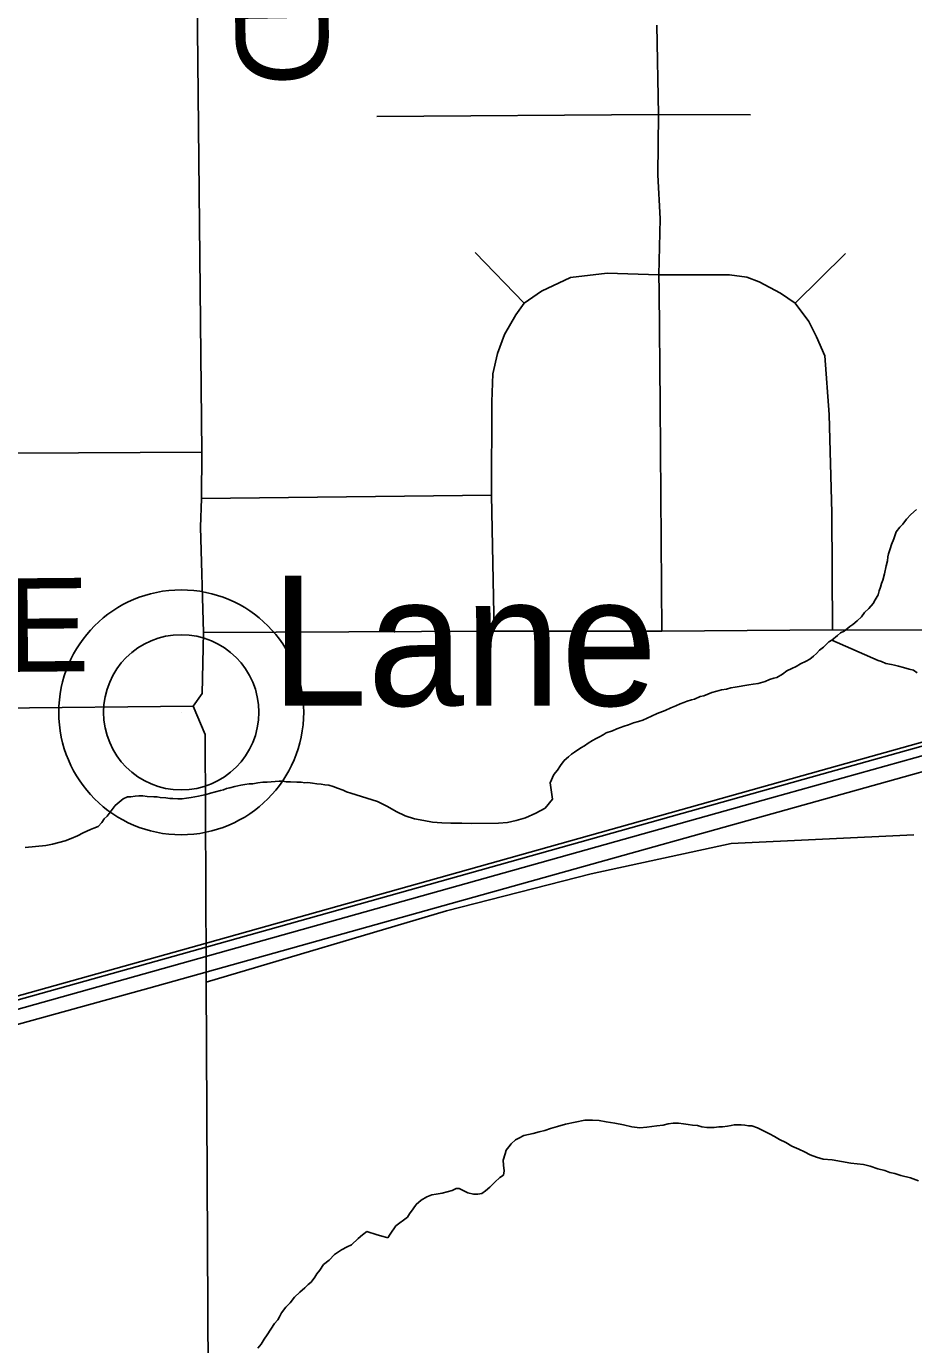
# Model space of a CAD drawing. Extents: x -59 to 82, y -3 to 49.
# Drawn here: x -50.187 to -49.648, y 47.639 to 48.44 of the extents above; entities that cross this region are included whole.
import ezdxf

# ---------------------------------------------------------------- set-up
doc = ezdxf.new("R2010")
doc.units = 0
for name, color, linetype in [('GM_X_County_Road', 7, 'Continuous'), ('GM_X_County_Road_Text', 7, 'Continuous'), ('GM_X_Minor_River', 7, 'Continuous'), ('GM_X_Rail_Line', 7, 'Continuous'), ('GM_X_Township_Road', 7, 'Continuous'), ('GM_X_Unincorporated', 7, 'Continuous'), ('GM_X_Unincorporated_Location', 7, 'Continuous'), ('GM_X_Unincorporated_Text', 7, 'Continuous')]:
    doc.layers.add(name, color=color, linetype=linetype)

msp = doc.modelspace()

# ---------------------------------------------------------------- linework, layer by layer
at = {"layer": 'GM_X_County_Road'}
for p, q in [((-50.08577, 48.72919), (-50.08012, 48.18116)), ((-50.08012, 48.18116), (-50.08024, 48.1529)), ((-50.08024, 48.1529), (-50.08084, 48.13549)), ((-50.08084, 48.13549), (-50.07899, 48.07144)), ((-50.07899, 48.07144), (-50.07985, 48.03452)), ((-50.07985, 48.03452), (-50.08543, 48.0268)), ((-50.38187, 48.02348), (-50.08543, 48.0268)), ((-50.08543, 48.0268), (-50.07814, 48.00962)), ((-50.07814, 48.00962), (-50.07742, 47.86855)), ((-50.07742, 47.86855), (-50.07737, 47.85914)), ((-50.07737, 47.85914), (-50.07314, 46.94645))]:
    msp.add_line(p, q, dxfattribs=at)
at = {"layer": 'GM_X_Minor_River'}
for p, q in [((-49.65189, 48.14047), (-49.64927, 48.14319)), ((-49.64927, 48.14319), (-49.64591, 48.1463)), ((-49.65821, 48.13274), (-49.65598, 48.13545)), ((-49.65598, 48.13545), (-49.65411, 48.13739)), ((-49.65411, 48.13739), (-49.65189, 48.14047)), ((-49.6611, 48.12508), (-49.65965, 48.12853)), ((-49.65965, 48.12853), (-49.65821, 48.13274)), ((-49.66323, 48.11743), (-49.66289, 48.11934)), ((-49.66289, 48.11934), (-49.66181, 48.1224)), ((-49.66181, 48.1224), (-49.6611, 48.12508)), ((-49.6653, 48.10712), (-49.66426, 48.11209)), ((-49.66426, 48.11209), (-49.66356, 48.11514)), ((-49.66356, 48.11514), (-49.66323, 48.11743)), ((-49.66709, 48.10138), (-49.66637, 48.1033)), ((-49.66637, 48.1033), (-49.6653, 48.10712)), ((-49.67108, 48.09142), (-49.66924, 48.0945)), ((-49.66924, 48.0945), (-49.66852, 48.09679)), ((-49.66852, 48.09679), (-49.66781, 48.09909)), ((-49.66781, 48.09909), (-49.66709, 48.10138)), ((-49.6774, 48.08369), (-49.67478, 48.08602)), ((-49.67478, 48.08602), (-49.67218, 48.08912)), ((-49.67218, 48.08912), (-49.67108, 48.09142)), ((-49.68449, 48.07632), (-49.68187, 48.07865)), ((-49.68187, 48.07865), (-49.67925, 48.08099)), ((-49.67925, 48.08099), (-49.6774, 48.08369)), ((-49.69726, 48.06694), (-49.69388, 48.06967)), ((-49.69388, 48.06967), (-49.69201, 48.07122)), ((-49.69201, 48.07122), (-49.68975, 48.07241)), ((-49.68975, 48.07241), (-49.68637, 48.07514)), ((-49.68637, 48.07514), (-49.68449, 48.07632)), ((-49.70475, 48.0607), (-49.7025, 48.06265)), ((-49.7025, 48.06265), (-49.69914, 48.06576)), ((-49.69914, 48.06576), (-49.69726, 48.06694)), ((-49.69726, 48.06694), (-49.66918, 48.05458)), ((-49.71639, 48.05248), (-49.713, 48.05407)), ((-49.713, 48.05407), (-49.71073, 48.05526)), ((-49.71073, 48.05526), (-49.70849, 48.0572)), ((-49.70849, 48.0572), (-49.70661, 48.05876)), ((-49.70661, 48.05876), (-49.70475, 48.0607)), ((-49.66918, 48.05458), (-49.66727, 48.05385)), ((-49.66727, 48.05385), (-49.66458, 48.05277)), ((-49.73071, 48.04421), (-49.72732, 48.04618)), ((-49.72732, 48.04618), (-49.72469, 48.04813)), ((-49.72469, 48.04813), (-49.72167, 48.04971)), ((-49.72167, 48.04971), (-49.71903, 48.05091)), ((-49.71903, 48.05091), (-49.71639, 48.05248)), ((-49.66458, 48.05277), (-49.66113, 48.05208)), ((-49.66113, 48.05208), (-49.65922, 48.05174)), ((-49.65922, 48.05174), (-49.65692, 48.05102)), ((-49.65692, 48.05102), (-49.65386, 48.05033)), ((-49.65386, 48.05033), (-49.65041, 48.04925)), ((-49.65041, 48.04925), (-49.64772, 48.04855)), ((-49.64772, 48.04855), (-49.64541, 48.04707)), ((-49.76143, 48.03712), (-49.75878, 48.03794)), ((-49.75878, 48.03794), (-49.75612, 48.03837)), ((-49.75612, 48.03837), (-49.74776, 48.03968)), ((-49.74776, 48.03968), (-49.7451, 48.04011)), ((-49.7451, 48.04011), (-49.74206, 48.04056)), ((-49.74206, 48.04056), (-49.7379, 48.04178)), ((-49.7379, 48.04178), (-49.73525, 48.04297)), ((-49.73525, 48.04297), (-49.7326, 48.04379)), ((-49.7326, 48.04379), (-49.73071, 48.04421)), ((-49.78717, 48.029), (-49.78528, 48.0298)), ((-49.78528, 48.0298), (-49.78263, 48.03061)), ((-49.78263, 48.03061), (-49.78074, 48.03103)), ((-49.78074, 48.03103), (-49.77734, 48.03262)), ((-49.77734, 48.03262), (-49.77506, 48.03305)), ((-49.77506, 48.03305), (-49.77015, 48.03505)), ((-49.77015, 48.03505), (-49.76712, 48.03587)), ((-49.76712, 48.03587), (-49.76447, 48.03668)), ((-49.76447, 48.03668), (-49.76143, 48.03712)), ((-49.80682, 48.02062), (-49.80342, 48.02221)), ((-49.80342, 48.02221), (-49.79851, 48.02421)), ((-49.79851, 48.02421), (-49.79511, 48.0258)), ((-49.79511, 48.0258), (-49.79208, 48.027)), ((-49.79208, 48.027), (-49.78944, 48.02819)), ((-49.78944, 48.02819), (-49.78717, 48.029)), ((-49.828, 48.01297), (-49.82573, 48.01377)), ((-49.82573, 48.01377), (-49.82346, 48.01458)), ((-49.82346, 48.01458), (-49.82081, 48.01539)), ((-49.82081, 48.01539), (-49.81778, 48.01659)), ((-49.81778, 48.01659), (-49.81475, 48.01742)), ((-49.81475, 48.01742), (-49.8121, 48.01823)), ((-49.8121, 48.01823), (-49.80946, 48.01943)), ((-49.80946, 48.01943), (-49.80682, 48.02062)), ((-49.84535, 48.00425), (-49.84272, 48.00583)), ((-49.84272, 48.00583), (-49.84045, 48.00702)), ((-49.84045, 48.00702), (-49.83857, 48.00819)), ((-49.83857, 48.00819), (-49.83631, 48.00938)), ((-49.83631, 48.00938), (-49.83443, 48.01056)), ((-49.83443, 48.01056), (-49.83064, 48.01177)), ((-49.83064, 48.01177), (-49.828, 48.01297)), ((-49.85738, 47.99603), (-49.8555, 47.99759)), ((-49.8555, 47.99759), (-49.85362, 47.99877)), ((-49.85362, 47.99877), (-49.84987, 48.0015)), ((-49.84987, 48.0015), (-49.84761, 48.00269)), ((-49.84761, 48.00269), (-49.84535, 48.00425)), ((-49.86407, 47.98791), (-49.86222, 47.99061)), ((-49.86222, 47.99061), (-49.86, 47.99369)), ((-49.86, 47.99369), (-49.85738, 47.99603)), ((-49.86848, 47.98022), (-49.8663, 47.9852)), ((-49.8663, 47.9852), (-49.86407, 47.98791)), ((-50.07754, 47.97299), (-50.07489, 47.9738)), ((-50.07489, 47.9738), (-50.07186, 47.97462)), ((-50.07186, 47.97462), (-50.06883, 47.97544)), ((-50.06883, 47.97544), (-50.06693, 47.97586)), ((-50.06693, 47.97586), (-50.06504, 47.97666)), ((-50.06504, 47.97666), (-50.06314, 47.97708)), ((-50.06314, 47.97708), (-50.06011, 47.9779)), ((-50.06011, 47.9779), (-50.05821, 47.97832)), ((-50.05821, 47.97832), (-50.05632, 47.97874)), ((-50.05632, 47.97874), (-50.05404, 47.97916)), ((-50.05404, 47.97916), (-50.05138, 47.97959)), ((-50.05138, 47.97959), (-50.0491, 47.97964)), ((-50.0491, 47.97964), (-50.04605, 47.98008)), ((-50.04605, 47.98008), (-50.04302, 47.98052)), ((-50.04302, 47.98052), (-50.04035, 47.98057)), ((-50.04035, 47.98057), (-50.03312, 47.9811)), ((-50.03312, 47.9811), (-50.03083, 47.98114)), ((-50.03083, 47.98114), (-50.02892, 47.9808)), ((-50.02892, 47.9808), (-50.02626, 47.98086)), ((-50.02626, 47.98086), (-50.02244, 47.98055)), ((-50.02244, 47.98055), (-50.01977, 47.98061)), ((-50.01977, 47.98061), (-50.01748, 47.98027)), ((-50.01748, 47.98027), (-50.01558, 47.98031)), ((-50.01558, 47.98031), (-50.0129, 47.97998)), ((-50.0129, 47.97998), (-50.01023, 47.97966)), ((-50.01023, 47.97966), (-50.00755, 47.97933)), ((-50.00755, 47.97933), (-50.00526, 47.97899)), ((-50.00526, 47.97899), (-50.00297, 47.97866)), ((-50.00297, 47.97866), (-50.00029, 47.97795)), ((-50.00029, 47.97795), (-49.9976, 47.97687)), ((-49.9976, 47.97687), (-49.99414, 47.97579)), ((-49.99414, 47.97579), (-49.99222, 47.97469)), ((-49.99222, 47.97469), (-49.98953, 47.97399)), ((-49.98953, 47.97399), (-49.97339, 47.96874)), ((-49.86703, 47.97022), (-49.86848, 47.98022)), ((-50.13749, 47.95985), (-50.13271, 47.96649)), ((-50.13271, 47.96649), (-50.12779, 47.97047)), ((-50.12779, 47.97047), (-50.12514, 47.97166)), ((-50.12514, 47.97166), (-50.12324, 47.9717)), ((-50.12324, 47.9717), (-50.12058, 47.97213)), ((-50.12058, 47.97213), (-50.11829, 47.97217)), ((-50.11829, 47.97217), (-50.11601, 47.97222)), ((-50.11601, 47.97222), (-50.11333, 47.97189)), ((-50.11333, 47.97189), (-50.10914, 47.9716)), ((-50.10914, 47.9716), (-50.10723, 47.97164)), ((-50.10723, 47.97164), (-50.10532, 47.97129)), ((-50.10532, 47.97129), (-50.10189, 47.97098)), ((-50.10189, 47.97098), (-50.09959, 47.97065)), ((-50.09959, 47.97065), (-50.09769, 47.97068)), ((-50.09769, 47.97068), (-50.09463, 47.97037)), ((-50.09463, 47.97037), (-50.09197, 47.97042)), ((-50.09197, 47.97042), (-50.08931, 47.97085)), ((-50.08931, 47.97085), (-50.08665, 47.97129)), ((-50.08665, 47.97129), (-50.08437, 47.97171)), ((-50.08437, 47.97171), (-50.08209, 47.97214)), ((-50.08209, 47.97214), (-50.0802, 47.97256)), ((-50.0802, 47.97256), (-50.07754, 47.97299)), ((-49.97339, 47.96874), (-49.96731, 47.96569)), ((-49.96731, 47.96569), (-49.96197, 47.96274)), ((-49.87149, 47.96484), (-49.86703, 47.97022)), ((-50.14088, 47.95602), (-50.13938, 47.95832)), ((-50.13938, 47.95832), (-50.13749, 47.95985)), ((-49.96197, 47.96274), (-49.95662, 47.96016)), ((-49.95662, 47.96016), (-49.95091, 47.95835)), ((-49.95091, 47.95835), (-49.94522, 47.9573)), ((-49.94522, 47.9573), (-49.9399, 47.95624)), ((-49.89445, 47.95616), (-49.88917, 47.95738)), ((-49.88917, 47.95738), (-49.88351, 47.95898)), ((-49.88351, 47.95898), (-49.87712, 47.96173)), ((-49.87712, 47.96173), (-49.87149, 47.96484)), ((-50.15562, 47.94795), (-50.15222, 47.94987)), ((-50.15222, 47.94987), (-50.14768, 47.9518)), ((-50.14768, 47.9518), (-50.14579, 47.95257)), ((-50.14579, 47.95257), (-50.14314, 47.95373)), ((-50.14314, 47.95373), (-50.14088, 47.95602)), ((-49.9399, 47.95624), (-49.93421, 47.95595)), ((-49.93421, 47.95595), (-49.9289, 47.95565)), ((-49.9289, 47.95565), (-49.92209, 47.95575)), ((-49.92209, 47.95575), (-49.91603, 47.95546)), ((-49.91603, 47.95546), (-49.89975, 47.9557)), ((-49.89975, 47.9557), (-49.89445, 47.95616)), ((-50.18747, 47.9409), (-50.17494, 47.94212)), ((-50.17494, 47.94212), (-50.17077, 47.94291)), ((-50.17077, 47.94291), (-50.16319, 47.94486)), ((-50.16319, 47.94486), (-50.15941, 47.9464)), ((-50.15941, 47.9464), (-50.15562, 47.94795)), ((-49.85914, 47.77286), (-49.84739, 47.77522)), ((-49.84739, 47.77522), (-49.84511, 47.77524)), ((-49.84511, 47.77524), (-49.84283, 47.77525)), ((-49.84283, 47.77525), (-49.83865, 47.7749)), ((-49.83865, 47.7749), (-49.83447, 47.77417)), ((-49.83447, 47.77417), (-49.82915, 47.77344)), ((-49.82915, 47.77344), (-49.82382, 47.77234)), ((-49.79686, 47.77291), (-49.79383, 47.77331)), ((-49.79383, 47.77331), (-49.79041, 47.77333)), ((-49.79041, 47.77333), (-49.78737, 47.77297)), ((-49.88755, 47.76431), (-49.88453, 47.76585)), ((-49.88453, 47.76585), (-49.87884, 47.76703)), ((-49.87884, 47.76703), (-49.87505, 47.76819)), ((-49.87505, 47.76819), (-49.87164, 47.76897)), ((-49.87164, 47.76897), (-49.86823, 47.77014)), ((-49.86823, 47.77014), (-49.86406, 47.77131)), ((-49.86406, 47.77131), (-49.85914, 47.77286)), ((-49.82382, 47.77234), (-49.81888, 47.77124)), ((-49.81888, 47.77124), (-49.81393, 47.77051)), ((-49.81393, 47.77051), (-49.80976, 47.77092)), ((-49.80976, 47.77092), (-49.80672, 47.77132)), ((-49.80672, 47.77132), (-49.80369, 47.77172)), ((-49.80369, 47.77172), (-49.7999, 47.77213)), ((-49.7999, 47.77213), (-49.79686, 47.77291)), ((-49.78737, 47.77297), (-49.78471, 47.77261)), ((-49.78471, 47.77261), (-49.78205, 47.77225)), ((-49.78205, 47.77225), (-49.77901, 47.77189)), ((-49.77901, 47.77189), (-49.77634, 47.77115)), ((-49.77634, 47.77115), (-49.7733, 47.77079)), ((-49.7733, 47.77079), (-49.77102, 47.7708)), ((-49.77102, 47.7708), (-49.76875, 47.77082)), ((-49.76875, 47.77082), (-49.76609, 47.77122)), ((-49.76609, 47.77122), (-49.76381, 47.77124)), ((-49.76381, 47.77124), (-49.76078, 47.77163)), ((-49.76078, 47.77163), (-49.7585, 47.77203)), ((-49.7585, 47.77203), (-49.75661, 47.77242)), ((-49.75661, 47.77242), (-49.75471, 47.77244)), ((-49.75471, 47.77244), (-49.75243, 47.77245)), ((-49.75243, 47.77245), (-49.75015, 47.77209)), ((-49.75015, 47.77209), (-49.74787, 47.77172)), ((-49.74787, 47.77172), (-49.74597, 47.77174)), ((-49.74597, 47.77174), (-49.74254, 47.77062)), ((-49.74254, 47.77062), (-49.73797, 47.76837)), ((-49.73797, 47.76837), (-49.7353, 47.76687)), ((-49.7353, 47.76687), (-49.73225, 47.76537)), ((-49.73225, 47.76537), (-49.72919, 47.76349)), ((-49.89583, 47.75475), (-49.89509, 47.75704)), ((-49.89509, 47.75704), (-49.89358, 47.75895)), ((-49.89358, 47.75895), (-49.89208, 47.76086)), ((-49.89208, 47.76086), (-49.88944, 47.76315)), ((-49.88944, 47.76315), (-49.88755, 47.76431)), ((-49.72919, 47.76349), (-49.72538, 47.76162)), ((-49.72538, 47.76162), (-49.72157, 47.75937)), ((-49.72157, 47.75937), (-49.71737, 47.75749)), ((-49.71737, 47.75749), (-49.71394, 47.756)), ((-49.89694, 47.75095), (-49.89583, 47.75475)), ((-49.89691, 47.7479), (-49.89694, 47.75095)), ((-49.71394, 47.756), (-49.71051, 47.75412)), ((-49.71051, 47.75412), (-49.7067, 47.75263)), ((-49.7067, 47.75263), (-49.70251, 47.75152)), ((-49.70251, 47.75152), (-49.69719, 47.75117)), ((-49.69719, 47.75117), (-49.68579, 47.74897)), ((-49.68579, 47.74897), (-49.68198, 47.74862)), ((-49.89913, 47.74029), (-49.89686, 47.74182)), ((-49.8965, 47.74449), (-49.89691, 47.7479)), ((-49.89686, 47.74182), (-49.8965, 47.74449)), ((-49.68198, 47.74862), (-49.67818, 47.74827)), ((-49.67818, 47.74827), (-49.674, 47.74716)), ((-49.674, 47.74716), (-49.66943, 47.74567)), ((-49.66943, 47.74567), (-49.66524, 47.74456)), ((-49.66524, 47.74456), (-49.6622, 47.74344)), ((-49.6622, 47.74344), (-49.65915, 47.7427)), ((-49.65915, 47.7427), (-49.65535, 47.74159)), ((-49.65535, 47.74159), (-49.64964, 47.7401)), ((-49.92793, 47.73249), (-49.92566, 47.73365)), ((-49.92566, 47.73365), (-49.92376, 47.73366)), ((-49.92376, 47.73366), (-49.91842, 47.73104)), ((-49.9078, 47.73225), (-49.90516, 47.73455)), ((-49.90516, 47.73455), (-49.90214, 47.73761)), ((-49.90214, 47.73761), (-49.89913, 47.74029)), ((-49.64964, 47.7401), (-49.64469, 47.73824)), ((-49.94988, 47.72399), (-49.94686, 47.72667)), ((-49.94686, 47.72667), (-49.94346, 47.72859)), ((-49.94346, 47.72859), (-49.94043, 47.72975)), ((-49.94043, 47.72975), (-49.93778, 47.73015)), ((-49.93778, 47.73015), (-49.93399, 47.73093)), ((-49.93399, 47.73093), (-49.93096, 47.73171)), ((-49.93096, 47.73171), (-49.92793, 47.73249)), ((-49.91842, 47.73104), (-49.915, 47.7303)), ((-49.915, 47.7303), (-49.91234, 47.73032)), ((-49.91234, 47.73032), (-49.91006, 47.73072)), ((-49.91006, 47.73072), (-49.9078, 47.73225)), ((-49.95514, 47.71635), (-49.95401, 47.71826)), ((-49.95401, 47.71826), (-49.95176, 47.72131)), ((-49.95176, 47.72131), (-49.94988, 47.72399)), ((-49.96568, 47.70602), (-49.96231, 47.71098)), ((-49.96231, 47.71098), (-49.95514, 47.71635)), ((-49.98918, 47.6994), (-49.98503, 47.70323)), ((-49.98503, 47.70323), (-49.98239, 47.70553)), ((-49.98239, 47.70553), (-49.97975, 47.70745)), ((-49.97975, 47.70745), (-49.97366, 47.70559)), ((-49.97366, 47.70559), (-49.96985, 47.70447)), ((-49.96985, 47.70447), (-49.96718, 47.70373)), ((-49.96718, 47.70373), (-49.96568, 47.70602)), ((-50.00277, 47.69019), (-49.99938, 47.69363)), ((-49.99938, 47.69363), (-49.99523, 47.69632)), ((-49.99523, 47.69632), (-49.99182, 47.69824)), ((-49.99182, 47.69824), (-49.98918, 47.6994)), ((-50.00842, 47.68407), (-50.00617, 47.68751)), ((-50.00617, 47.68751), (-50.00277, 47.69019)), ((-50.01367, 47.67682), (-50.01142, 47.67987)), ((-50.01142, 47.67987), (-50.0103, 47.68178)), ((-50.0103, 47.68178), (-50.00842, 47.68407)), ((-50.02385, 47.66763), (-50.02046, 47.67069)), ((-50.02046, 47.67069), (-50.01744, 47.67337)), ((-50.01744, 47.67337), (-50.01556, 47.67529)), ((-50.01556, 47.67529), (-50.01367, 47.67682)), ((-50.03175, 47.65808), (-50.02912, 47.66152)), ((-50.02912, 47.66152), (-50.02648, 47.66419)), ((-50.02648, 47.66419), (-50.02385, 47.66763)), ((-50.03587, 47.65159), (-50.03399, 47.65388)), ((-50.03399, 47.65388), (-50.03287, 47.65579)), ((-50.03287, 47.65579), (-50.03175, 47.65808)), ((-50.04037, 47.64472), (-50.03812, 47.64816)), ((-50.03812, 47.64816), (-50.03587, 47.65159)), ((-50.04601, 47.6367), (-50.04413, 47.639)), ((-50.04413, 47.639), (-50.04225, 47.64205)), ((-50.04225, 47.64205), (-50.04037, 47.64472))]:
    msp.add_line(p, q, dxfattribs=at)
at = {"layer": 'GM_X_Rail_Line'}
for p, q in [((-48.81535, 48.2266), (-49.73401, 47.97112)), ((-49.70408, 47.9877), (-49.33841, 48.08996)), ((-49.70345, 47.98548), (-49.33778, 48.08773)), ((-49.65846, 47.98237), (-49.42135, 48.04896)), ((-50.07656, 47.883), (-49.70408, 47.9877)), ((-50.07593, 47.88077), (-49.70345, 47.98548)), ((-49.93357, 47.90538), (-49.65846, 47.98237)), ((-49.73401, 47.97112), (-50.81213, 47.66872)), ((-50.11235, 47.85548), (-49.93357, 47.90538)), ((-50.85723, 47.66458), (-50.07656, 47.883)), ((-50.8566, 47.66236), (-50.07593, 47.88077)), ((-50.31492, 47.79946), (-50.11235, 47.85548))]:
    msp.add_line(p, q, dxfattribs=at)
at = {"layer": 'GM_X_Township_Road'}
for p, q in [((-49.80256, 48.3863), (-49.80373, 48.44064)), ((-49.97374, 48.38513), (-49.80256, 48.3863)), ((-49.80314, 48.34959), (-49.80256, 48.3863)), ((-49.80256, 48.3863), (-49.74677, 48.38601)), ((-49.80156, 48.32282), (-49.80314, 48.34959)), ((-49.80242, 48.28887), (-49.80156, 48.32282)), ((-49.88428, 48.27154), (-49.91398, 48.3024)), ((-49.71961, 48.27162), (-49.68913, 48.30182)), ((-49.87366, 48.27884), (-49.85605, 48.28714)), ((-49.85605, 48.28714), (-49.83381, 48.2898)), ((-49.83381, 48.2898), (-49.80242, 48.28887)), ((-49.80242, 48.28887), (-49.75958, 48.28888)), ((-49.80232, 48.27902), (-49.80242, 48.28887)), ((-49.75958, 48.28888), (-49.74894, 48.28744)), ((-49.74894, 48.28744), (-49.74147, 48.28457)), ((-49.88428, 48.27154), (-49.87366, 48.27884)), ((-49.8016, 48.21008), (-49.80232, 48.27902)), ((-49.74147, 48.28457), (-49.72852, 48.27766)), ((-49.72852, 48.27766), (-49.71961, 48.27162)), ((-49.88926, 48.26456), (-49.88428, 48.27154)), ((-49.71961, 48.27162), (-49.71127, 48.26041)), ((-49.89624, 48.2526), (-49.88926, 48.26456)), ((-49.71127, 48.26041), (-49.70667, 48.2512)), ((-49.90055, 48.24098), (-49.89624, 48.2526)), ((-49.70667, 48.2512), (-49.7015, 48.2397)), ((-49.90321, 48.22869), (-49.90055, 48.24098)), ((-49.7015, 48.2397), (-49.69903, 48.20402)), ((-49.90387, 48.21174), (-49.90321, 48.22869)), ((-49.9042, 48.15494), (-49.90387, 48.21174)), ((-49.8006, 48.07224), (-49.8016, 48.21008)), ((-49.69903, 48.20402), (-49.69742, 48.14424)), ((-50.08012, 48.18116), (-50.19251, 48.18053)), ((-50.08024, 48.1529), (-49.9042, 48.15494)), ((-49.90254, 48.07223), (-49.9042, 48.15494)), ((-49.69742, 48.14424), (-49.69701, 48.07313)), ((-50.07899, 48.07144), (-49.90254, 48.07223)), ((-49.90254, 48.07223), (-49.8006, 48.07224)), ((-49.8006, 48.07224), (-49.69701, 48.07313)), ((-49.69701, 48.07313), (-49.63733, 48.07296)), ((-49.84364, 47.92489), (-49.7584, 47.94325)), ((-49.7584, 47.94325), (-49.64758, 47.94859)), ((-49.93151, 47.90239), (-49.84364, 47.92489)), ((-50.07737, 47.85914), (-49.93151, 47.90239))]:
    msp.add_line(p, q, dxfattribs=at)
at = {"layer": 'GM_X_Unincorporated'}
for radius in [0.0744, 0.04716]:
    msp.add_circle((-50.0926, 48.02301), radius, dxfattribs=at)
at = {"layer": 'GM_X_Unincorporated_Location'}
msp.add_line((-50.0926, 48.02301), (-50.0926, 48.02301), dxfattribs=at)

# ---------------------------------------------------------------- texts
at = {"layer": 'GM_X_County_Road_Text'}
for s, rotation, p in [('RD', 270.98725, (-50.06104, 48.51244)), ('HALE', 0.51588, (-50.34671, 48.04621))]:
    msp.add_text(s, height=0.056818, rotation=rotation, dxfattribs=at).set_placement(p)
at = {"layer": 'GM_X_Unincorporated_Text'}
msp.add_text('Lane', height=0.078977, rotation=0.00001, dxfattribs=at).set_placement((-50.03818, 48.02702))

doc.saveas('drawing.dxf')
